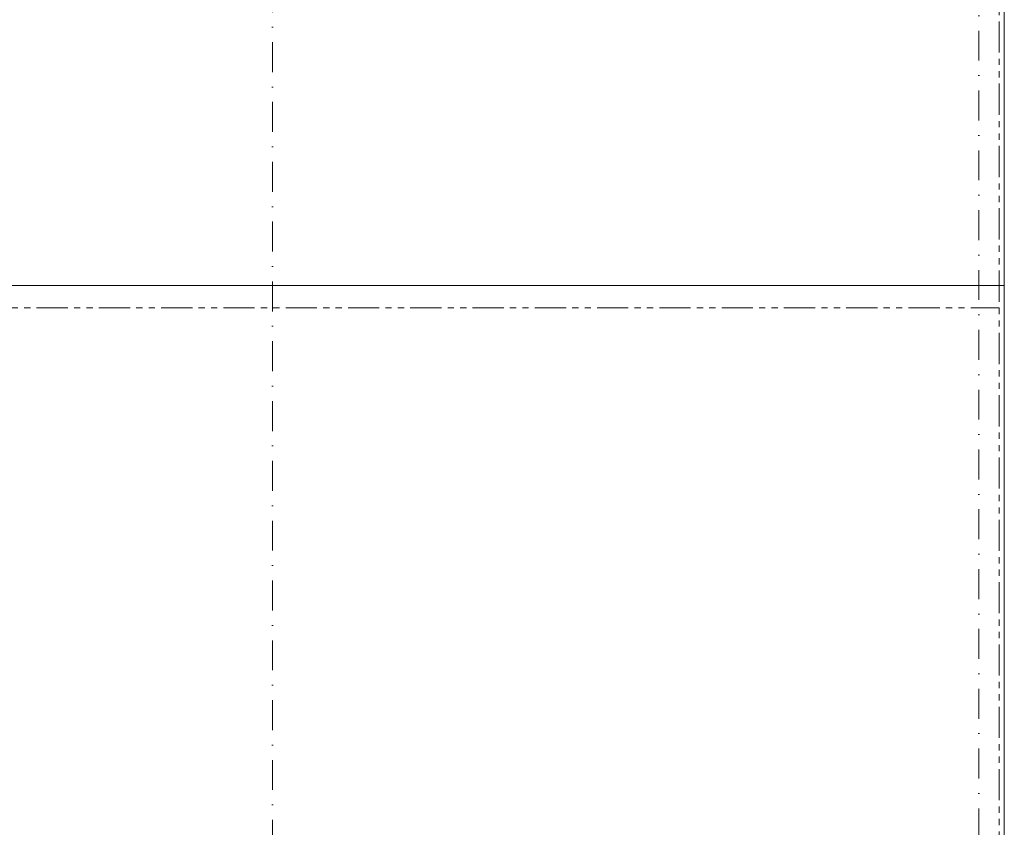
# Model space of a CAD drawing. Header units: millimetres. Extents: x -15830 to 4680139, y -28864 to 2281735.
# Tile 471 of 577: x 340255 to 352804, y 249081 to 259369. Entities that reach past the tile are written whole.
import ezdxf

# ---------------------------------------------------------------- set-up
doc = ezdxf.new("R2010")
doc.units = ezdxf.units.MM
for name, pattern in [('CENTERX2', [101.6, 63.5, -12.7, 12.7, -12.7]), ('DASHDOT', [25.4, 12.7, -6.35, 0, -6.35]), ('PHANTOM2', [31.75, 15.875, -3.175, 3.175, -3.175, 3.175, -3.175])]:
    doc.linetypes.add(name, pattern=pattern)
for name, color, linetype, lineweight in [('A99_S_kce-demolice', 30, 'Continuous', 20), ('A99_S_kce-pohl', 7, 'Continuous', 5), ('A99_S_osy', 1, 'CENTERX2', 5)]:
    doc.layers.add(name, color=color, linetype=linetype, lineweight=lineweight)

msp = doc.modelspace()

# ---------------------------------------------------------------- linework, layer by layer
at = {"layer": 'A99_S_kce-demolice', "linetype": 'PHANTOM2', "lineweight": 9, "ltscale": 25}
for points in [[(352738.95, 243075.752), (352738.95, 277633.252)], [(221408.95, 255698.252), (352738.95, 255698.252)]]:
    msp.add_lwpolyline(points, dxfattribs=at)
at = {"layer": 'A99_S_kce-pohl', "linetype": 'Continuous', "ltscale": 25}
msp.add_lwpolyline([(221258.95, 268723.252), (213328.95, 268723.252), (213328.95, 243243.252), (352804.496, 243243.252), (352804.496, 270633.252)], dxfattribs=at)
at = {"layer": 'A99_S_kce-pohl', "linetype": 'Continuous'}
msp.add_lwpolyline([(352804.496, 255983.252), (213328.95, 255983.252)], dxfattribs=at)
at = {"layer": 'A99_S_osy', "linetype": 'DASHDOT', "lineweight": 5, "ltscale": 30}
for points in [[(352478.95, 344583.252), (352478.95, 241173.252)], [(343478.95, 241173.252), (343478.95, 273498.252)]]:
    msp.add_lwpolyline(points, dxfattribs=at)

doc.saveas('drawing.dxf')
